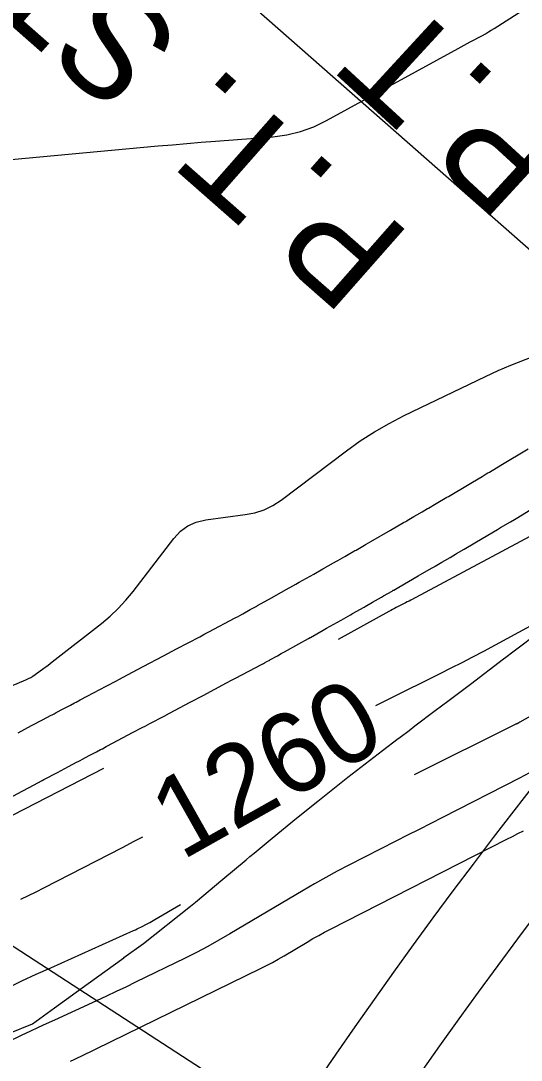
# Model space of a CAD drawing. Extents: x 658976 to 668721, y 639543 to 647196.
# Drawn here: x 661901.4 to 661938.8, y 642824.7 to 642902.5 of the extents above; entities that cross this region are included whole.
import ezdxf

# ---------------------------------------------------------------- set-up
doc = ezdxf.new("R2010")
doc.units = 0
for name, color, linetype in [('Ex_Contour Labels', 7, 'Continuous'), ('Ex_Major Contours', 7, 'Continuous'), ('Ex_Minor Contours', 7, 'Continuous'), ('R_Ramp 15 Degree_Min Ls', 7, 'Continuous'), ('R_Ramp 20 Degree Des Ls', 7, 'Continuous'), ('R_Ramp 20 Degree Des Ls Annot', 7, 'Continuous'), ('R_Ramp 20 Degree Existing Ramp', 7, 'Continuous'), ('R_Ramp 20 Degree_Min Ls', 7, 'Continuous')]:
    doc.layers.add(name, color=color, linetype=linetype)

msp = doc.modelspace()

# ---------------------------------------------------------------- linework, layer by layer
at = {"layer": 'Ex_Major Contours'}
for points in [[(661898.54, 642891.912), (661911.698, 642893.129), (661912.766, 642893.226), (661913.834, 642893.319), (661914.903, 642893.408), (661915.971, 642893.493), (661920.247, 642893.824), (661921.3, 642893.961), (661922.32, 642894.207), (661923.308, 642894.561), (661924.264, 642895.022), (661934.088, 642900.419), (661934.315, 642900.543), (661934.542, 642900.667), (661934.769, 642900.79), (661934.996, 642900.913), (661935.906, 642901.403), (661936.132, 642901.527), (661936.356, 642901.656), (661936.577, 642901.789), (661936.796, 642901.926), (661950.05, 642910.406)], [(661939.474, 642857.2), (661935.986, 642855.329), (661935.178, 642854.9), (661934.366, 642854.477), (661933.552, 642854.06), (661932.734, 642853.649), (661928.879, 642851.731), (661927.966, 642851.27), (661927.934, 642851.254)], [(661910.508, 642841.438), (661909.874, 642841.093), (661909.009, 642840.641), (661903.131, 642837.617), (661902.555, 642837.325), (661901.975, 642837.041), (661901.391, 642836.765)]]:
    msp.add_lwpolyline(points, dxfattribs=at)
at = {"layer": 'Ex_Minor Contours'}
for points in [[(661892.254, 642849.173), (661901.809, 642853.203), (661901.989, 642853.286), (661902.164, 642853.378), (661902.333, 642853.48), (661902.497, 642853.592), (661903.141, 642854.059), (661903.301, 642854.177), (661903.461, 642854.296), (661903.619, 642854.416), (661903.776, 642854.538), (661907.456, 642857.417), (661908.102, 642857.956), (661908.711, 642858.533), (661909.281, 642859.148), (661909.814, 642859.8), (661912.857, 642863.778), (661913.346, 642864.308), (661913.907, 642864.715), (661914.539, 642864.999), (661915.242, 642865.159), (661918.199, 642865.552), (661918.92, 642865.694), (661919.605, 642865.923), (661920.255, 642866.241), (661920.868, 642866.646), (661925.757, 642870.33), (661926.787, 642871.067), (661927.848, 642871.751), (661928.942, 642872.382), (661930.069, 642872.961), (661936.143, 642875.898), (661936.613, 642876.12), (661937.087, 642876.333), (661937.565, 642876.537), (661938.047, 642876.732), (661943.31, 642878.807)], [(661942.661, 642865.65), (661930.568, 642859.164), (661930.432, 642859.092), (661930.295, 642859.021), (661930.159, 642858.951), (661930.021, 642858.882), (661929.47, 642858.608), (661929.333, 642858.539), (661929.197, 642858.468), (661929.061, 642858.395), (661928.926, 642858.321), (661925.137, 642856.217)], [(661930.827, 642846.117), (661938.391, 642849.88), (661938.42, 642849.895), (661938.449, 642849.91), (661938.478, 642849.925), (661938.507, 642849.94), (661938.622, 642850.002), (661938.651, 642850.018), (661938.679, 642850.033), (661938.708, 642850.049), (661938.736, 642850.065), (661945.79, 642854.009)], [(661907.616, 642846.572), (661894.032, 642839.583)], [(661939.437, 642846.239), (661938.673, 642845.844), (661932.929, 642842.906), (661932.056, 642842.46), (661931.183, 642842.013), (661930.309, 642841.567), (661929.436, 642841.121), (661925.942, 642839.336), (661925.072, 642838.882), (661924.21, 642838.416), (661923.356, 642837.935), (661922.509, 642837.441), (661917.05, 642834.196), (661916.225, 642833.717), (661915.39, 642833.255), (661914.547, 642832.81), (661913.694, 642832.382), (661909.99, 642830.572), (661909.268, 642830.222), (661908.544, 642829.876), (661907.817, 642829.535), (661907.089, 642829.199), (661903.934, 642827.753), (661903.323, 642827.472), (661902.714, 642827.187), (661902.107, 642826.899), (661901.501, 642826.608), (661899.08, 642825.437)], [(661905.143, 642824.684), (661905.407, 642824.808), (661905.671, 642824.934), (661905.933, 642825.061), (661919.328, 642831.607), (661919.776, 642831.832), (661920.219, 642832.066), (661920.658, 642832.308), (661921.091, 642832.56), (661922.815, 642833.585), (661923.248, 642833.838), (661923.685, 642834.083), (661924.126, 642834.322), (661924.57, 642834.554), (661937.734, 642841.279), (661938.147, 642841.49), (661938.561, 642841.702), (661938.974, 642841.913)], [(661900.448, 642830.17), (661901.514, 642830.68), (661902.584, 642831.179), (661903.66, 642831.668), (661909.857, 642834.448), (661909.993, 642834.51), (661910.128, 642834.574), (661910.262, 642834.639), (661910.395, 642834.707), (661910.927, 642834.98), (661911.059, 642835.049), (661911.19, 642835.12), (661911.32, 642835.193), (661911.45, 642835.268), (661913.351, 642836.39)]]:
    msp.add_lwpolyline(points, dxfattribs=at)
at = {"layer": 'R_Ramp 15 Degree_Min Ls'}
for radius, start in [(417.972, 139.55705), (381.972, 134.88005), (411.972, 139.55705), (399.972, 139.55705), (387.972, 139.55705), (375.972, 139.55705)]:
    msp.add_arc((662269.013, 642587.866), radius, start, 161.54523, dxfattribs=at)
at = {"layer": 'R_Ramp 20 Degree Des Ls'}
for points in [[(661901.224, 642849.238), (661902.23, 642849.771), (661902.236, 642849.774), (661903.058, 642850.21), (661903.697, 642850.548), (661903.759, 642850.581), (661903.909, 642850.661), (661904.078, 642850.75), (661904.584, 642851.018), (661905.133, 642851.309), (661905.428, 642851.466), (661905.563, 642851.537), (661905.854, 642851.691), (661906.373, 642851.966), (661907.815, 642852.73), (661908.563, 642853.127), (661908.744, 642853.222), (661909.08, 642853.401), (661910.149, 642853.967), (661910.558, 642854.184), (661912.089, 642854.995), (661913.05, 642855.504), (661914.789, 642856.426), (661915.166, 642856.626), (661915.462, 642856.782), (661917.45, 642857.835), (661917.539, 642857.882), (661917.605, 642857.918), (661917.783, 642858.012), (661918.002, 642858.134), (661918.007, 642858.137), (661918.573, 642858.452), (661918.851, 642858.607), (661919.049, 642858.717), (661919.107, 642858.75), (661920.158, 642859.335), (661920.896, 642859.745), (661920.999, 642859.804), (661921.028, 642859.82), (661921.975, 642860.354), (661922.234, 642860.5), (661922.759, 642860.796), (661923.308, 642861.106), (661923.999, 642861.496), (661924.127, 642861.569), (661924.163, 642861.59), (661925.017, 642862.077), (661925.103, 642862.127), (661925.631, 642862.428), (661925.873, 642862.566), (661926.302, 642862.811), (661926.392, 642862.863), (661926.469, 642862.906), (661927.094, 642863.264), (661927.189, 642863.318), (661927.217, 642863.335), (661927.588, 642863.549), (661929.04, 642864.389), (661930.026, 642864.959), (661930.18, 642865.048), (661930.27, 642865.101), (661930.298, 642865.118), (661930.79, 642865.405), (661931.02, 642865.54), (661931.411, 642865.769), (661931.816, 642866.006), (661931.885, 642866.047), (661932.461, 642866.384), (661933.257, 642866.85), (661933.371, 642866.918), (661934.923, 642867.838), (661935.168, 642867.983), (661935.89, 642868.412), (661936.198, 642868.594), (661936.325, 642868.669), (661936.434, 642868.734), (661937.292, 642869.25), (661939.328, 642870.472)], [(661898.951, 642843.507), (661901.519, 642844.868), (661902.047, 642845.148), (661903.014, 642845.66), (661903.157, 642845.736), (661904.169, 642846.272), (661904.174, 642846.275), (661905.001, 642846.713), (661905.643, 642847.054), (661905.706, 642847.087), (661905.856, 642847.166), (661906.026, 642847.256), (661906.535, 642847.526), (661907.087, 642847.819), (661907.383, 642847.976), (661907.519, 642848.048), (661907.811, 642848.202), (661908.332, 642848.479), (661909.782, 642849.247), (661910.534, 642849.646), (661910.715, 642849.742), (661911.054, 642849.921), (661912.128, 642850.491), (661912.539, 642850.709), (661914.077, 642851.524), (661915.043, 642852.036), (661916.791, 642852.963), (661917.171, 642853.164), (661917.468, 642853.322), (661919.465, 642854.38), (661919.555, 642854.428), (661919.622, 642854.463), (661919.8, 642854.558), (661920.02, 642854.68), (661920.026, 642854.683), (661920.595, 642855), (661920.874, 642855.156), (661921.073, 642855.267), (661921.132, 642855.299), (661922.188, 642855.888), (661922.929, 642856.301), (661923.033, 642856.36), (661923.062, 642856.376), (661924.014, 642856.913), (661924.274, 642857.06), (661924.802, 642857.357), (661925.354, 642857.669), (661926.048, 642858.061), (661926.177, 642858.134), (661926.213, 642858.155), (661927.072, 642858.645), (661927.158, 642858.695), (661927.689, 642858.998), (661927.932, 642859.137), (661928.363, 642859.383), (661928.453, 642859.435), (661928.53, 642859.479), (661929.159, 642859.838), (661929.254, 642859.893), (661929.283, 642859.909), (661929.655, 642860.125), (661931.115, 642860.969), (661932.106, 642861.543), (661932.261, 642861.632), (661932.351, 642861.685), (661932.38, 642861.702), (661932.873, 642861.991), (661933.104, 642862.126), (661933.497, 642862.356), (661933.905, 642862.595), (661933.974, 642862.636), (661934.553, 642862.975), (661935.353, 642863.444), (661935.467, 642863.511), (661937.028, 642864.437), (661937.274, 642864.582), (661938, 642865.013), (661938.31, 642865.197), (661938.437, 642865.272), (661938.546, 642865.338), (661939.408, 642865.856)]]:
    msp.add_lwpolyline(points, dxfattribs=at)
for radius, start, end in [(422.722, 135.46015, 145.06831), (421.722, 135.46043, 145.06095), (420.722, 135.46072, 145.05355)]:
    msp.add_arc((662275.989, 642558.771), radius, start, end, dxfattribs=at)
at = {"layer": 'R_Ramp 20 Degree Des Ls Annot'}
msp.add_lwpolyline([(662002.885, 642829.533), (661852.735, 642961.651)], dxfattribs=at)
at = {"layer": 'R_Ramp 20 Degree Existing Ramp'}
msp.add_lwpolyline([(661965.991, 642790.9), (661882.15, 642845.404), (661798.309, 642899.909)], dxfattribs=at)
msp.add_lwpolyline([(661965.991, 642790.9), (661882.15, 642845.404), (661798.309, 642899.909)], dxfattribs=at)
for centre, radius, start, end in [((662276.902, 642561.471), 422.391, 134.29867, 145.25488), ((662276.902, 642561.471), 416.4, 134.25402, 145.21022), ((662290.761, 642579.768), 393.972, 137.39933, 156.54523)]:
    msp.add_arc(centre, radius, start, end, dxfattribs=at)
at = {"layer": 'R_Ramp 20 Degree_Min Ls'}
msp.add_lwpolyline([(661900.579, 642826.777), (661902.305, 642827.458), (661903.937, 642828.658), (661906.446, 642830.484), (661909.113, 642832.41), (661909.133, 642832.425), (661910.584, 642833.467), (661914.112, 642836.274), (661914.474, 642836.579), (661916.523, 642838.296), (661918.25, 642839.735), (661918.542, 642839.977), (661918.851, 642840.233), (661920.216, 642841.363), (661922.031, 642842.856), (661923.609, 642844.128), (661925.856, 642845.912), (661928.45, 642847.909), (661929.62, 642848.804), (661929.737, 642848.893), (661929.766, 642848.915), (661930.428, 642849.419), (661930.875, 642849.76), (661932.379, 642850.899), (661933.324, 642851.612), (661933.621, 642851.837), (661935.016, 642852.884), (661937.487, 642854.762), (661937.654, 642854.888), (661938.173, 642855.282), (661940.309, 642856.895)], dxfattribs=at)
msp.add_arc((662274.668, 642558.254), 415.956, 133.0705, 144.3431, dxfattribs=at)

# ---------------------------------------------------------------- texts
at = {"layer": 'Ex_Contour Labels'}
msp.add_text('1260', height=6, rotation=29.39319, dxfattribs=at).set_placement((661913.433, 642839.642))
at = {"layer": 'R_Ramp 20 Degree Des Ls Annot'}
msp.add_text('P.T. STA. 177+13.43', height=8, rotation=138.65536, dxfattribs=at).set_placement((661930.746, 642886.348))
at = {"layer": 'R_Ramp 20 Degree Existing Ramp'}
msp.add_text('P.T. STA. 177+23.04', height=8, rotation=137.39933, dxfattribs=at).set_placement((661942.522, 642893.205))

doc.saveas('drawing.dxf')
